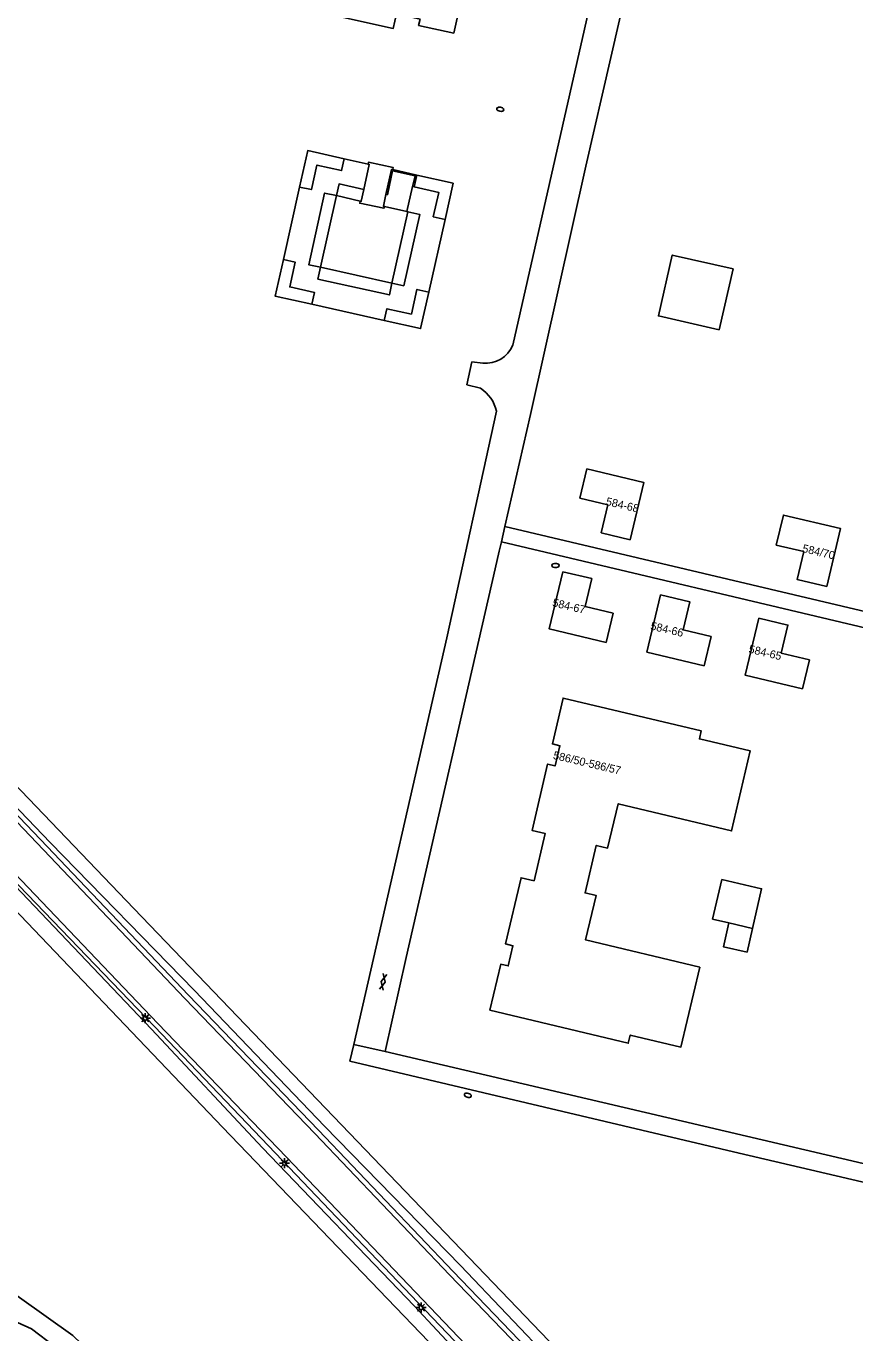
# Model space of a CAD drawing. Extents: x 124000 to 129000, y 395500 to 397503.
# Drawn here: x 128024.7 to 128128.2, y 396920.5 to 397083.8 of the extents above; entities that cross this region are included whole.
import ezdxf

# ---------------------------------------------------------------- set-up
doc = ezdxf.new("R2010")
doc.units = 0
for name, color, linetype in [('gg-afsc-hekwerk', 7, 'Continuous'), ('gg-afsc-muur', 7, 'Continuous'), ('gg-anno-huisnummerreeks BGT', 7, 'Continuous'), ('gg-bbg-bijgebouw', 7, 'Continuous'), ('gg-bbg-bijgebouw onder overbouw', 7, 'Continuous'), ('gg-bbg-hoofdgebouw', 7, 'Continuous'), ('gg-bbg-luifel en loopbrug', 7, 'Continuous'), ('gg-bbg-pand overbouw', 7, 'Continuous'), ('gg-knt-onverhard', 7, 'Continuous'), ('gg-knt-verharding', 7, 'Continuous'), ('gg-kntw-greppel-droge sloot', 7, 'Continuous'), ('gt-symb-brandkraan', 7, 'Continuous'), ('gt-symb-gesloten verharding', 7, 'Continuous'), ('gt-symb-lichtmast', 7, 'Continuous')]:
    doc.layers.add(name, color=color, linetype=linetype)

# ---------------------------------------------------------------- blocks, each defined once
blk = doc.blocks.new('gt0-BR')
at = {"layer": 'gt-symb-brandkraan'}
for centre, radius, start, end in [((-0.24, 0), 0.206, 107.5669, 252.4331), ((0.6, -2.66), 3, 106.892, 107.5669), ((0, -0.69), 0.938, 73.108, 106.892), ((-0.6, -2.66), 3, 72.4331, 73.108), ((0.24, 0), 0.206, 287.567, 72.4331), ((0.6, 2.66), 3, 252.4331, 253.108), ((0, 0.69), 0.938, 253.108, 286.8921), ((-0.6, 2.66), 3, 286.8921, 287.567)]:
    blk.add_arc(centre, radius, start, end, dxfattribs=at)
blk = doc.blocks.new('gt0-GESVH1')
at = {"layer": 'gt-symb-gesloten verharding'}
for p, q in [((-0.99, -0.26), (0.01, 0.24)), ((0.01, -0.26), (-0.99, 0.24)), ((0.01, 0.24), (1.01, -0.26)), ((1.01, 0.24), (0.01, -0.26))]:
    blk.add_line(p, q, dxfattribs=at)
blk = doc.blocks.new('gt0-LMAST')
at = {"layer": 'gt-symb-lichtmast'}
for p, q in [((-0.18, 0.17), (-0.45, 0.44)), ((-0.01, 0.25), (-0.01, 0.62)), ((0.17, 0.17), (0.44, 0.44)), ((-0.26, 0), (-0.63, 0)), ((-0.18, -0.18), (-0.45, -0.45)), ((-0.01, -0.25), (-0.01, -0.63)), ((0.44, -0.45), (0.17, -0.18)), ((0.24, 0), (0.62, 0))]:
    blk.add_line(p, q, dxfattribs=at)
blk.add_circle((-0.01, 0), 0.25, dxfattribs=at)

msp = doc.modelspace()

# ---------------------------------------------------------------- linework, layer by layer
at = {"layer": 'gg-afsc-hekwerk'}
for points in [[(128116.95, 396891.47), (128038.18, 396973.53), (128002.52, 397010.77)], [(128104.89, 396888.38), (128049.28, 396946.25), (127990.83, 397007.4)]]:
    msp.add_lwpolyline(points, dxfattribs=at)
at = {"layer": 'gg-afsc-muur'}
msp.add_line((128073.19, 397063.71), (128073.52, 397065.17), dxfattribs=at)
msp.add_lwpolyline([(128073.01, 397063.75), (128073.31, 397065.05), (128070.5, 397065.68), (128069.85, 397062.71), (128069.68, 397062.74)], dxfattribs=at)
at = {"layer": 'gg-bbg-bijgebouw'}
for p, q in [((128067.44, 397066.53), (128064.46, 397067.2)), ((128058.89, 397063.67), (128056.87, 397054.6)), ((128072.42, 397060.59), (128072.29, 397060.62)), ((128075.02, 397050.54), (128077.06, 397059.62)), ((128060.41, 397049.02), (128069.46, 397047)), ((128115.44, 396971.07), (128112.49, 396971.75))]:
    msp.add_line(p, q, dxfattribs=at)
for points in [[(128066.9, 397063.35), (128067.59, 397066.5), (128067.44, 397066.53)], [(128112.49, 396971.75), (128110.48, 396972.22), (128111.63, 396977.18)], [(128111.63, 396977.18), (128116.59, 396976.02), (128115.44, 396971.07)]]:
    msp.add_lwpolyline(points, dxfattribs=at)
at = {"layer": 'gg-bbg-bijgebouw onder overbouw'}
for p in [(128072.29, 397060.62), (128073.19, 397063.71)]:
    msp.add_line(p, (128073.01, 397063.75), dxfattribs=at)
for points in [[(128064.46, 397067.2), (128064.13, 397065.73), (128061.05, 397066.42), (128060.36, 397063.34), (128058.89, 397063.67)], [(128063.51, 397062.59), (128062.02, 397062.91), (128060.04, 397053.96), (128061.51, 397053.65)], [(128066.9, 397063.35), (128063.82, 397064.06), (128063.51, 397062.59)], [(128077.06, 397059.62), (128075.58, 397059.95), (128076.27, 397063), (128073.19, 397063.71)], [(128070.43, 397051.66), (128071.9, 397051.33), (128073.9, 397060.25), (128072.42, 397060.59)], [(128056.87, 397054.6), (128058.34, 397054.27), (128057.65, 397051.19), (128060.74, 397050.5), (128060.41, 397049.02)], [(128061.51, 397053.65), (128061.17, 397052.18), (128070.11, 397050.2), (128070.43, 397051.66)], [(128069.46, 397047), (128069.79, 397048.47), (128072.86, 397047.79), (128073.55, 397050.87), (128075.02, 397050.54)]]:
    msp.add_lwpolyline(points, dxfattribs=at)
at = {"layer": 'gg-bbg-hoofdgebouw'}
msp.add_line((128096.57, 397020.48), (128100.19, 397019.62), dxfattribs=at)
for points in [[(128031.71, 397116.93), (128026.46, 397093.29), (128070.59, 397083.49), (128070.99, 397085.3), (128073.93, 397084.64), (128073.75, 397083.86), (128078.14, 397082.89), (128082.26, 397101.53), (128077.87, 397102.5), (128077.7, 397101.72), (128074.78, 397102.36), (128075.83, 397107.13), (128031.71, 397116.93)], [(128096.57, 397020.48), (128097.4, 397023.97), (128093.91, 397024.81), (128094.78, 397028.45), (128101.89, 397026.76), (128100.19, 397019.62)], [(128124.74, 397013.75), (128126.46, 397021.01), (128119.32, 397022.69), (128118.43, 397018.94), (128121.86, 397018.13), (128121.04, 397014.63), (128124.74, 397013.75)], [(128098.05, 397010.43), (128097.18, 397006.79), (128090.05, 397008.49), (128091.75, 397015.62)], [(128091.75, 397015.62), (128095.38, 397014.75), (128094.56, 397011.26), (128098.05, 397010.43)], [(128110.29, 397007.52), (128109.42, 397003.88), (128102.28, 397005.58), (128103.98, 397012.72)], [(128103.98, 397012.72), (128107.62, 397011.86), (128106.79, 397008.36), (128110.29, 397007.52)], [(128122.56, 397004.63), (128121.69, 397000.99), (128114.55, 397002.69), (128116.25, 397009.82)], [(128116.25, 397009.82), (128119.89, 397008.96), (128119.06, 397005.46), (128122.56, 397004.63)], [(128082.67, 396960.86), (128084.02, 396966.59), (128084.95, 396966.37), (128085.54, 396968.9), (128084.61, 396969.12), (128086.55, 396977.39), (128088.17, 396977.01), (128089.56, 396982.93), (128087.93, 396983.31), (128089.87, 396991.58), (128090.81, 396991.36), (128091.4, 396993.88), (128090.46, 396994.1), (128091.81, 396999.84), (128109.06, 396995.74), (128108.82, 396994.74), (128115.17, 396993.23), (128112.84, 396983.25), (128098.69, 396986.63), (128097.36, 396981.09), (128095.95, 396981.42), (128094.54, 396975.5), (128095.95, 396975.16), (128094.62, 396969.62), (128108.87, 396966.22), (128106.52, 396956.24), (128100.18, 396957.73), (128099.94, 396956.71), (128082.67, 396960.86)]]:
    msp.add_lwpolyline(points, dxfattribs=at)
at = {"layer": 'gg-bbg-luifel en loopbrug'}
for points in [[(128070.53, 397065.84), (128070.59, 397066.1), (128067.49, 397066.76), (128067.44, 397066.53)], [(128069.48, 397061.24), (128069.43, 397061.01), (128066.4, 397061.65), (128066.47, 397061.92)], [(128111.3, 397045.83), (128113.04, 397053.43), (128105.44, 397055.17), (128103.7, 397047.57), (128111.3, 397045.83)], [(128115.44, 396971.07), (128114.78, 396968.11), (128111.82, 396968.77), (128112.49, 396971.75)]]:
    msp.add_lwpolyline(points, dxfattribs=at)
at = {"layer": 'gg-bbg-pand overbouw'}
for p, q in [((128073.52, 397065.17), (128070.53, 397065.84)), ((128063.51, 397062.59), (128061.51, 397053.65)), ((128066.47, 397061.92), (128063.51, 397062.59)), ((128072.29, 397060.62), (128069.48, 397061.24)), ((128070.43, 397051.66), (128072.42, 397060.59)), ((128061.51, 397053.65), (128070.43, 397051.66))]:
    msp.add_line(p, q, dxfattribs=at)
for points in [[(128064.46, 397067.2), (128059.91, 397068.22), (128058.89, 397063.67)], [(128070.53, 397065.84), (128070.38, 397065.87), (128069.68, 397062.74)], [(128077.06, 397059.62), (128078.07, 397064.15), (128073.52, 397065.17)], [(128066.9, 397063.35), (128066.59, 397061.9), (128066.47, 397061.92)], [(128069.48, 397061.24), (128069.35, 397061.27), (128069.68, 397062.74)], [(128056.87, 397054.6), (128055.85, 397050.03), (128060.41, 397049.02)], [(128069.46, 397047), (128074, 397045.99), (128075.02, 397050.54)]]:
    msp.add_lwpolyline(points, dxfattribs=at)
at = {"layer": 'gg-knt-onverhard'}
for points in [[(128000, 396952.01), (128008.02, 396942.66), (128011.92, 396934.74), (128013.86, 396932.08), (128030.57, 396920.21), (128034.91, 396916.03), (128038.91, 396910.39), (128047.3, 396893.9), (128053.18, 396881.19), (128062.21, 396866.1), (128063.4, 396862.7), (128063.19, 396859.88), (128062.31, 396858.1), (128060.5, 396856.88), (128054.62, 396854.95), (128044.23, 396849.89), (128023.83, 396841.63), (128000, 396830.98)], [(128000, 396836.26), (128022.9, 396845.45), (128048.62, 396856.8), (128055.19, 396859.28), (128057.18, 396860.48), (128057.96, 396862.04), (128057.2, 396865.23), (128054.07, 396871.2), (128049.23, 396882.27), (128045.91, 396888.43), (128042.15, 396897.29), (128036.43, 396907.82), (128028.36, 396918.78), (128025.41, 396921.04), (128018, 396924.36), (128014.71, 396926.95), (128000, 396946.12)]]:
    msp.add_lwpolyline(points, dxfattribs=at)
at = {"layer": 'gg-knt-verharding'}
for p, q in [((128099.72, 397106.49), (128085.51, 397043.92)), ((128084.1, 397019.35), (128084.54, 397021.28)), ((128084.54, 397021.28), (128205.75, 396992.56)), ((128083.83, 397018.18), (128084.1, 397019.35)), ((128084.1, 397019.35), (128205.32, 396990.65)), ((128083.32, 397015.96), (128083.83, 397018.18)), ((128065.65, 396956.58), (128069.58, 396955.68)), ((128190.85, 396927.26), (128069.58, 396955.68))]:
    msp.add_line(p, q, dxfattribs=at)
for points in [[(128084.54, 397021.28), (128087.74, 397035.26), (128094.63, 397066.27), (128104.01, 397107.04)], [(127963.64, 397046.68), (127964.07, 397047.1), (127975.37, 397035.44), (128006.59, 397003.01), (128027.34, 396981.3), (128045.01, 396962.73), (128061.24, 396945.85), (128078.06, 396928.22), (128095.52, 396910.04), (128110.84, 396893.9), (128147.66, 396855.73), (128167.51, 396835.25), (128207.49, 396794.08), (128226.53, 396774.44), (128245.49, 396754.93), (128245.06, 396754.51)], [(127963.64, 397046.68), (127974.94, 397035.03), (128006.16, 397002.6), (128026.91, 396980.89), (128044.57, 396962.32), (128060.81, 396945.44), (128077.62, 396927.8), (128095.08, 396909.63), (128110.41, 396893.48), (128147.23, 396855.32), (128167.08, 396834.83), (128207.06, 396793.67), (128226.1, 396774.02), (128245.06, 396754.51)], [(128241.76, 396751.26), (128223.12, 396770.54), (128184.01, 396810.86), (128163.8, 396831.63), (128126.18, 396870.42), (128119.03, 396877.83), (128057.24, 396942.47), (128041.2, 396959.17), (128023.26, 396977.98), (128002.67, 396999.52), (127971.53, 397031.89), (127960.33, 397043.5)], [(128081.77, 397041.67), (128080.42, 397041.83), (128079.79, 397038.98), (128081.5, 397038.53)], [(128083.5, 397035.66), (128077.3, 397007.36), (128065.65, 396956.58)], [(128083.32, 397015.96), (128072.21, 396967.43), (128069.58, 396955.68)], [(128108.47, 396887.9), (128106.63, 396889.81), (128091.11, 396906.11), (128073.65, 396924.34), (128056.77, 396942.07), (128040.76, 396958.81), (128022.78, 396977.52), (128002.2, 396999.14), (127993.08, 397008.61)], [(128065.65, 396956.58), (128065.17, 396954.49), (128113.78, 396942.98), (128190.39, 396925.07)]]:
    msp.add_lwpolyline(points, dxfattribs=at)
for centre, radius, start, end in [((128082.11, 397045.35), 3.69, 264.7132, 337.2143), ((128078.76, 397034.48), 4.89, 14.0329, 55.8947)]:
    msp.add_arc(centre, radius, start, end, dxfattribs=at)
at = {"layer": 'gg-kntw-greppel-droge sloot'}
for points in [[(127961.55, 397051.24), (127975.8, 397035.88), (128007.02, 397003.39), (128027.73, 396981.8), (128045.76, 396963.32), (128061.99, 396946.35), (128078.97, 396928.94), (128096.35, 396910.71), (128114.88, 396891.8)], [(127992.75, 397008.29), (128022.51, 396977.27), (128040.41, 396958.47), (128054.27, 396943.67), (128073.2, 396923.92), (128090.45, 396905.45), (128105.93, 396889.37), (128105.79, 396889.24)]]:
    msp.add_lwpolyline(points, dxfattribs=at)

# ---------------------------------------------------------------- block references
at = {"layer": 'gt-symb-brandkraan'}
for p, rotation in [((128083.95, 397073.38), -9.280566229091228), ((128079.9, 396950.22), 163.13458069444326)]:
    msp.add_blockref('gt0-BR', p, dxfattribs=dict(at, rotation=rotation))
msp.add_blockref('gt0-BR', (128090.85, 397016.4), dxfattribs=at)
at = {"layer": 'gt-symb-gesloten verharding', "rotation": 76.88085536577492}
msp.add_blockref('gt0-GESVH1', (128069.32, 396964.38), dxfattribs=at)
at = {"layer": 'gt-symb-lichtmast'}
for p in [(128039.63, 396959.85), (128057.02, 396941.73), (128074.07, 396923.7)]:
    msp.add_blockref('gt0-LMAST', p, dxfattribs=at)

# ---------------------------------------------------------------- texts
at = {"layer": 'gg-anno-huisnummerreeks BGT'}
for s, rotation, p in [('584-68', 346.6, (128097.08, 397023.96)), ('584/70', 346.7, (128121.62, 397018.09)), ('584-67', 346.5, (128090.4, 397011.32)), ('584-66', 346.8, (128102.65, 397008.41)), ('584-65', 346.6, (128114.91, 397005.52)), ('586/50-586/57', 346.8, (128090.49, 396992.25))]:
    msp.add_text(s, height=1, rotation=rotation, dxfattribs=at).set_placement(p)

doc.saveas('drawing.dxf')
